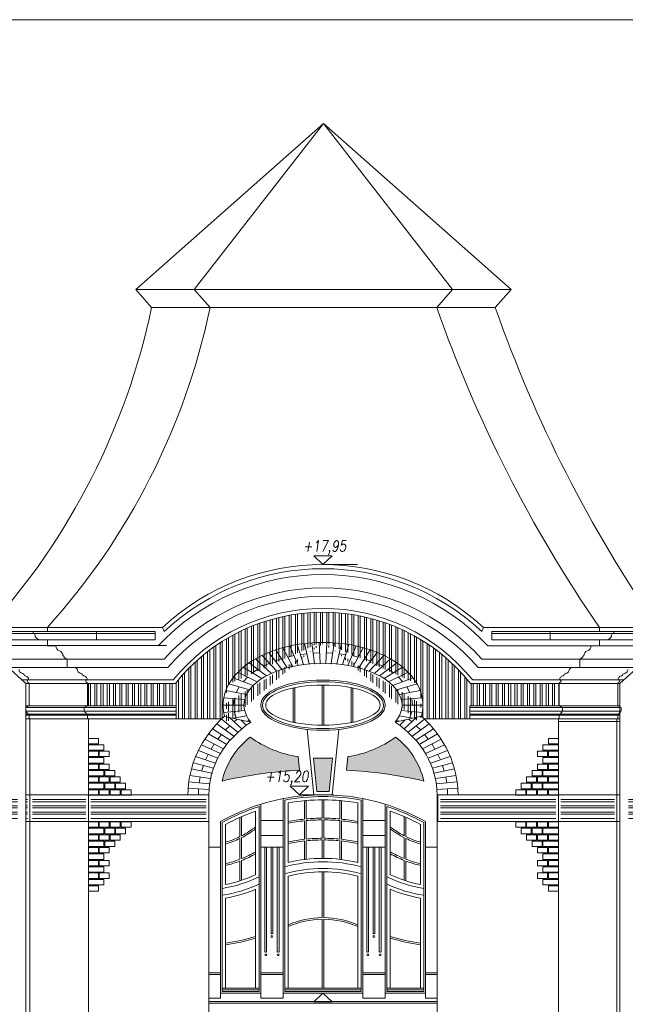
# Model space of a CAD drawing. Header units: millimetres. Extents: x 402 to 79005, y -7782 to 89952.
# Tile 352 of 423: x 42126 to 42850, y 30895 to 32072. Entities that reach past the tile are written whole.
import ezdxf

# ---------------------------------------------------------------- set-up
doc = ezdxf.new("R2010")
doc.units = ezdxf.units.MM
doc.header["$LTSCALE"] = 10
doc.linetypes.add('ACAD_ISO10W100', pattern=[18.5, 12, -3, 0.5, -3])
doc.layers.get('0').update_dxf_attribs({"lineweight": 0})
doc.layers.add('kreski', color=8, linetype='Continuous', lineweight=5)
doc.layers.add('wzmiary', color=1, linetype='ACAD_ISO10W100', lineweight=50)
doc.styles.add('ROMANS1', font='simplex.shx', dxfattribs={"width": 0.8, "oblique": 10})
pattern_1 = [(0, (40617.8744, 31769.518), (2e-15, 7.5), []), (0, (40620.3744, 31767.018), (2e-15, 7.5), [])]

msp = doc.modelspace()

# ---------------------------------------------------------------- hatches: boundary and pattern name
h = msp.add_hatch()
h.set_pattern_fill('AR-SAND,_O', color=8, scale=0.1)
h.set_pattern_definition([(37.5, (65308.028, 23188.2296), (-0.1600031, 4.8941324), [0, -3.8608, 0, -4.318, 0, -4.1275]), (7.5, (65308.028, 23188.2296), (4.4952328, 7.168251), [0, -2.0828, 0, -3.4798, 0, -1.3335]), (327.5, (65304.9037, 23188.2296), (7.9099237, 0.01437185), [0, -1.27, 0, -4.572, 0, -5.969]), (317.5, (65304.904, 23188.2296), (7.6355645, 2.2292932), [0, -0.635, 0, -2.9972, 0, -3.429])])
h.paths.add_polyline_path([(42608.98, 31161.7, 0.1735429), (42575.34, 31214.31, -0.1224126), (42518.1, 31191.01), (42516.45, 31174.82, -0.0440515)])
h.paths.add_polyline_path([(42460.26, 31174.82), (42458.6, 31191.01, -0.1224126), (42401.36, 31214.31, 0.1735429), (42367.72, 31161.7, -0.0440515)])
h.paths.add_polyline_path([(42480.96, 31149.21), (42495.74, 31149.21), (42499.79, 31188.92), (42476.91, 31188.92)])
h = msp.add_hatch()
h.set_pattern_fill('ANSI32,_O', color=8, scale=20, angle=315)
h.set_pattern_definition(pattern_1)
h.paths.add_polyline_path([(42204.85, 31142.21), (42140.85, 31142.21), (42140.85, 31116.31), (42204.85, 31116.31)])
h.paths.add_polyline_path([(42348.85, 31142.21), (42210.85, 31142.21), (42210.85, 31116.31), (42348.85, 31116.31)])
h.paths.add_polyline_path([(42133.16, 31142.21), (42133.16, 31116.31), (42134.85, 31116.31), (42134.85, 31142.21)])
h.paths.add_polyline_path([(42123.16, 31116.31), (42123.16, 31142.21), (42030.85, 31142.21), (42030.85, 31116.31)])
h = msp.add_hatch()
h.set_pattern_fill('ANSI32,_O', color=8, scale=20, angle=315)
h.set_pattern_definition(pattern_1)
h.paths.add_polyline_path([(42766.85, 31142.21), (42628.85, 31142.21), (42628.85, 31116.31), (42766.85, 31116.31)])
h.paths.add_polyline_path([(42836.85, 31142.21), (42772.85, 31142.21), (42772.85, 31116.31), (42836.85, 31116.31)])
h.paths.add_polyline_path([(42853.54, 31142.21), (42853.54, 31116.31), (42950.85, 31116.31), (42950.85, 31142.21)])
h.paths.add_polyline_path([(42843.54, 31116.31), (42843.54, 31142.21), (42842.85, 31142.21), (42842.85, 31116.31)])
at = {"layer": 'kreski'}
h = msp.add_hatch(dxfattribs=at)
h.set_pattern_fill('ANSI32', color=8, scale=20, angle=45, style=0)
h.set_pattern_definition([(90, (40617.8744, 31769.518), (-7.5, 1e-15), []), (90, (40620.3744, 31772.018), (-7.5, 1e-15), [])])
edge = h.paths.add_edge_path()
edge.add_line((42311.85, 31278.47), (42206.85, 31278.47))
edge.add_line((42206.85, 31278.47), (42206.85, 31251.69))
edge.add_line((42206.85, 31251.69), (42312.85, 31251.69))
edge.add_line((42312.85, 31251.69), (42312.85, 31236.19))
edge.add_line((42312.85, 31236.19), (42367.37, 31236.19))
edge.add_ellipse((42488.35, 31145.21), major_axis=(-161.5, 0), ratio=0.8504474, start_angle=316.88461, end_angle=318.51604, ccw=False)
edge.add_ellipse((42488.35, 31252.56), major_axis=(-119.5, 0), ratio=0.6276157, start_angle=360, end_angle=370.16246, ccw=False)
edge.add_ellipse((42488.35, 31252.56), major_axis=(-119.5, 0), ratio=0.6276157, start_angle=272.12042, end_angle=360, ccw=False)
edge.add_line((42375.82, 31277.85), (42375.87, 31277.83))
edge.add_ellipse((42488.35, 31252.56), major_axis=(-119.5, 0), ratio=0.6276157, start_angle=272.12042, end_angle=360, ccw=False)
edge.add_ellipse((42488.35, 31252.56), major_axis=(-119.5, 0), ratio=0.6276157, start_angle=267.87958, end_angle=272.12042, ccw=False)
edge.add_ellipse((42488.35, 31252.56), major_axis=(-119.5, 0), ratio=0.6276157, start_angle=180, end_angle=267.87958, ccw=False)
edge.add_line((42600.83, 31277.83), (42600.89, 31277.85))
edge.add_ellipse((42488.35, 31252.56), major_axis=(-119.5, 0), ratio=0.6276157, start_angle=180, end_angle=267.87958, ccw=False)
edge.add_ellipse((42488.35, 31252.56), major_axis=(-119.5, 0), ratio=0.6276157, start_angle=169.8373, end_angle=180, ccw=False)
edge.add_ellipse((42488.35, 31145.21), major_axis=(-161.5, 0), ratio=0.8504474, start_angle=581.48479, end_angle=583.25381, ccw=False)
edge.add_line((42609.34, 31236.19), (42663.85, 31236.19))
edge.add_line((42663.85, 31236.19), (42663.85, 31251.69))
edge.add_line((42663.85, 31251.69), (42770.85, 31251.69))
edge.add_line((42770.85, 31251.69), (42770.85, 31278.39))
edge.add_line((42770.85, 31278.39), (42664.91, 31278.39))
edge.add_arc((42488.35, 31138.16), 225.48, 38.45772, 141.51631)

# ---------------------------------------------------------------- linework, layer by layer
at = {"color": 7}
for p, q in [((42264.36, 31749.44), (42713.34, 31749.44)), ((42283.33, 31728.01), (42694.36, 31728.01)), ((42488.35, 31420.67), (42529.75, 31420.67)), ((40679.43, 31345.43), (42158.77, 31345.43)), ((42158.77, 31345.43), (42296.38, 31345.43)), ((44325.25, 31345.43), (42680.32, 31345.43)), ((42460.1, 31145.21), (42501.5, 31145.21))]:
    msp.add_line(p, q, dxfattribs=at)
for p, q in [((42158.77, 31340.51), (42158.77, 31345.43)), ((42296.38, 31345.43), (42298.51, 31340.58)), ((42680.32, 31345.43), (42678.19, 31340.58)), ((42818.93, 31345.43), (42818.93, 31340.51)), ((42085.6, 31323.65), (42301.32, 31323.67)), ((42891.1, 31323.51), (42685.39, 31323.51)), ((42100.92, 31307.47), (42298.37, 31307.47)), ((42875.78, 31307.47), (42678.33, 31307.47)), ((42112.04, 31297.47), (42302.91, 31297.47)), ((42864.66, 31297.47), (42673.79, 31297.47)), ((42128.16, 31282.97), (42309.69, 31282.97)), ((42311.85, 31278.47), (42133.16, 31278.47)), ((42664.85, 31278.39), (42843.54, 31278.39)), ((42848.54, 31282.97), (42667.01, 31282.97)), ((42133.16, 31251.69), (42312.85, 31251.69)), ((42312.85, 31251.69), (42312.85, 31236.19)), ((42843.54, 31251.69), (42663.85, 31251.69)), ((42663.85, 31251.69), (42663.85, 31236.19)), ((42312.85, 31249.69), (42133.16, 31249.69)), ((42133.16, 31245.19), (42312.85, 31245.19)), ((42133.16, 31241.69), (42312.85, 31241.69)), ((42133.16, 31240.69), (42312.85, 31240.69)), ((42663.85, 31249.69), (42843.54, 31249.69)), ((42843.54, 31245.19), (42663.85, 31245.19)), ((42843.54, 31241.69), (42663.85, 31241.69)), ((42843.54, 31240.69), (42663.85, 31240.69)), ((42133.16, 31236.19), (42367.37, 31236.19)), ((42843.54, 31236.19), (42609.03, 31236.19)), ((42769.85, 31232.94), (42843.54, 31232.94)), ((42477.35, 31145.21), (42469.35, 31223.55)), ((42499.35, 31145.24), (42507.35, 31223.55)), ((42351.85, 30022.71), (42351.85, 31145.21)), ((42624.85, 30022.71), (42624.85, 31145.21)), ((42413.85, 30902.21), (42413.85, 31133.92)), ((42440.85, 30902.21), (42440.85, 31140.7)), ((42535.85, 30902.21), (42535.85, 31140.7)), ((42562.85, 30902.21), (42562.85, 31133.92)), ((42365.85, 30902.21), (42365.85, 31113.31)), ((42610.85, 30902.21), (42610.85, 31113.31)), ((42365.85, 30908.21), (42413.85, 30908.21)), ((42440.85, 30902.21), (42413.85, 30902.21)), ((42535.85, 30908.21), (42440.85, 30908.21)), ((42562.85, 30902.21), (42535.85, 30902.21)), ((42610.85, 30908.21), (42562.85, 30908.21))]:
    msp.add_line(p, q)
at = {"color": 8}
for p, q in [((42487.35, 31228.56), (42487.35, 31276.56)), ((42489.35, 31228.56), (42489.35, 31276.56)), ((42452.6, 31232.09), (42452.6, 31273.03)), ((42454.6, 31231.67), (42454.6, 31273.44)), ((42522.1, 31231.67), (42522.1, 31273.44)), ((42524.1, 31232.09), (42524.1, 31273.03)), ((42466.1, 31138.22), (42466.1, 31116.19)), ((42468.1, 31138.4), (42468.1, 31116.38)), ((42487.35, 31139.23), (42487.35, 31117.3)), ((42489.35, 31139.23), (42489.35, 31117.3)), ((42508.6, 31138.4), (42508.6, 31116.38)), ((42510.6, 31138.22), (42510.6, 31116.19)), ((42389.1, 31095.3), (42389.1, 31118.23)), ((42391.1, 31096.3), (42391.1, 31119.11)), ((42440.85, 31114.59), (42413.85, 31114.59)), ((42466.1, 31114.18), (42466.1, 31092.06)), ((42468.1, 31114.38), (42468.1, 31092.27)), ((42487.35, 31115.3), (42487.35, 31093.3)), ((42489.35, 31115.3), (42489.35, 31093.3)), ((42508.6, 31114.38), (42508.6, 31092.27)), ((42510.6, 31114.18), (42510.6, 31092.06)), ((42535.85, 31114.59), (42562.85, 31114.59)), ((42585.6, 31096.3), (42585.6, 31119.11)), ((42587.6, 31095.3), (42587.6, 31118.23)), ((42389.1, 31068.16), (42389.1, 31093.07)), ((42391.1, 31068.94), (42391.1, 31094.06)), ((42440.85, 31096.59), (42413.85, 31096.59)), ((42466.1, 31090.05), (42466.1, 31067.91)), ((42468.1, 31090.26), (42468.1, 31068.15)), ((42487.35, 31091.3), (42487.35, 31069.3)), ((42489.35, 31091.3), (42489.35, 31069.3)), ((42508.6, 31090.26), (42508.6, 31068.06)), ((42510.6, 31090.05), (42510.6, 31067.81)), ((42535.85, 31096.59), (42562.85, 31096.59)), ((42585.6, 31068.94), (42585.6, 31094.06)), ((42587.6, 31068.16), (42587.6, 31093.07)), ((42365.85, 31082.59), (42351.85, 31082.59)), ((42440.85, 31082.59), (42413.85, 31082.59)), ((42487.35, 31078.09), (42487.35, 31069.3)), ((42489.35, 31078.09), (42489.35, 31069.3)), ((42562.85, 31082.59), (42535.85, 31082.59)), ((42624.85, 31082.59), (42610.85, 31082.59)), ((42389.1, 31042.43), (42389.1, 31066.02)), ((42391.1, 31043.07), (42391.1, 31066.79)), ((42585.6, 31043.07), (42585.6, 31066.79)), ((42587.6, 31042.43), (42587.6, 31066.02)), ((42487.35, 31053.3), (42487.35, 30998.42)), ((42489.35, 31053.3), (42489.35, 30998.42)), ((42487.35, 30996.42), (42487.35, 30914.21)), ((42489.35, 30996.42), (42489.35, 30914.21)), ((42365.85, 30932.21), (42351.85, 30932.21)), ((42365.85, 30930.21), (42351.85, 30930.21)), ((42440.85, 30932.21), (42413.85, 30932.21)), ((42440.85, 30930.21), (42413.85, 30930.21)), ((42562.85, 30932.21), (42535.85, 30932.21)), ((42562.85, 30930.21), (42535.85, 30930.21)), ((42624.85, 30932.21), (42610.85, 30932.21)), ((42624.85, 30930.21), (42610.85, 30930.21)), ((42624.85, 30896.21), (42351.85, 30896.21))]:
    msp.add_line(p, q, dxfattribs=at)
for points in [[(44866.36, 32072.23), (40138.31, 32072.23)], [(42133.16, 30021.56), (42133.16, 31278.47), (42085.6, 31321.26), (42085.6, 31330.51)], [(42843.54, 30021.56), (42843.54, 31278.47), (42891.1, 31321.26), (42891.1, 31330.51)], [(42365.85, 30902.21), (42351.85, 30902.21)], [(42351.85, 30898.21), (42624.85, 30898.21)], [(42610.85, 30902.21), (42624.85, 30902.21)]]:
    msp.add_lwpolyline(points)
at = {"color": 7}
for points in [[(42283.33, 31728.01), (42264.36, 31749.44), (42488.85, 31948.23), (42334.37, 31749.44), (42353.34, 31728.01)], [(42694.36, 31728.01), (42713.34, 31749.44), (42488.85, 31948.23), (42643.33, 31749.44), (42624.36, 31728.01)]]:
    msp.add_lwpolyline(points, dxfattribs=at)
for points in [[(42217.6, 31340.51), (42071.72, 31340.51), (42071.72, 31338.03), (42217.6, 31338.03)], [(42287.6, 31340.51), (42141.72, 31340.51), (42141.72, 31338.03), (42287.6, 31338.03)], [(42690.09, 31340.51), (42835.98, 31340.51), (42835.98, 31338.03), (42690.09, 31338.03)], [(42760.09, 31340.51), (42905.98, 31340.51), (42905.98, 31338.03), (42760.09, 31338.03)]]:
    msp.add_lwpolyline(points, close=True)
for points in [[(42217.6, 31330.51), (42081.23, 31330.51, -0.4142136), (42073.72, 31338.03), (42217.6, 31338.03)], [(42287.6, 31330.51), (42151.23, 31330.51, -0.4142136), (42143.72, 31338.03), (42287.6, 31338.03)], [(42690.09, 31330.51), (42826.47, 31330.51, 0.4142136), (42833.98, 31338.03), (42690.09, 31338.03)], [(42760.09, 31330.51), (42896.47, 31330.51, 0.4142136), (42903.98, 31338.03), (42760.09, 31338.03)]]:
    msp.add_lwpolyline(points, format="xyb", close=True)
for points in [[(42207.85, 30022.71), (42207.85, 31236.19), (42206.85, 31236.19), (42206.85, 31240.69), (42206.35, 31240.69), (42206.35, 31241.69), (42205.85, 31241.69, 0.2744373), (42204.61, 31243.43, -0.3198306), (42203.35, 31245.19), (42202.85, 31245.19), (42202.85, 31249.69), (42206.85, 31251.69), (42206.85, 31278.47), (42206.35, 31278.47), (42206.35, 31279.47, -1), (42206.35, 31282.97, 0.4142136), (42201.85, 31287.47), (42201.85, 31287.97), (42201.35, 31287.97, 0.4142136), (42199.35, 31289.97), (42199.35, 31290.47, -0.4142136), (42194.85, 31294.97), (42194.35, 31294.97, 0.4142136), (42192.35, 31296.97), (42192.35, 31297.47), (42182.35, 31297.47), (42182.35, 31307.47), (42181.35, 31307.47), (42181.35, 31308.43, -0.4142136), (42178.38, 31311.46), (42177.38, 31311.46, 0.3198076), (42173.09, 31317.46, -0.3198306), (42168.77, 31323.51), (42158.77, 31323.51), (42158.77, 31330.51)], [(42769.85, 30022.71), (42769.85, 31236.19), (42770.85, 31236.19), (42770.85, 31240.69), (42771.35, 31240.69), (42771.35, 31241.69), (42771.85, 31241.69, -0.2744373), (42773.1, 31243.43, 0.3198306), (42774.35, 31245.19), (42774.85, 31245.19), (42774.85, 31249.69), (42770.85, 31251.69), (42770.85, 31278.47), (42771.35, 31278.47), (42771.35, 31279.47, 1), (42771.35, 31282.97, -0.4142136), (42775.85, 31287.47), (42775.85, 31287.97), (42776.35, 31287.97, -0.4142136), (42778.35, 31289.97), (42778.35, 31290.47, 0.4142136), (42782.85, 31294.97), (42783.35, 31294.97, -0.4142136), (42785.35, 31296.97), (42785.35, 31297.47), (42795.35, 31297.47), (42795.35, 31307.47), (42796.35, 31307.47), (42796.35, 31308.43, 0.4142136), (42799.32, 31311.46), (42800.32, 31311.46, -0.3198076), (42804.61, 31317.46, 0.3198306), (42808.93, 31323.51), (42818.93, 31323.51), (42818.93, 31330.51)]]:
    msp.add_lwpolyline(points, format="xyb")
for points in [[(42137.85, 30022.71), (42137.85, 31236.19), (42136.85, 31236.19), (42136.85, 31240.69), (42136.35, 31240.69), (42136.35, 31241.69), (42135.85, 31241.69, 0.2744373), (42134.61, 31243.43, -0.3198306), (42133.35, 31245.19), (42132.85, 31245.19), (42132.85, 31249.69), (42136.85, 31251.69), (42136.85, 31278.47), (42136.35, 31278.47), (42136.35, 31279.47, -1), (42136.35, 31282.97, 0.4142136), (42131.85, 31287.47), (42131.85, 31287.97), (42131.35, 31287.97, 0.4142136), (42129.35, 31289.97), (42129.35, 31290.47, -0.4142136), (42124.85, 31294.97)], [(42839.85, 30022.71), (42839.85, 31236.19), (42840.85, 31236.19), (42840.85, 31240.69), (42841.35, 31240.69), (42841.35, 31241.69), (42841.85, 31241.69, -0.2744373), (42843.1, 31243.43, 0.3198306), (42844.35, 31245.19), (42844.85, 31245.19), (42844.85, 31249.69), (42840.85, 31251.69), (42840.85, 31278.47), (42841.35, 31278.47), (42841.35, 31279.47, 1), (42841.35, 31282.97, -0.4142136), (42845.85, 31287.47), (42845.85, 31287.97), (42846.35, 31287.97, -0.4142136), (42848.35, 31289.97), (42848.35, 31290.47, 0.4142136), (42852.85, 31294.97)]]:
    msp.add_lwpolyline(points, format="xyb", dxfattribs=at)
at = {"color": 8}
for points in [[(42458.6, 31191.01), (42460.26, 31174.82, 0.0440515), (42367.72, 31161.7, -0.1735429), (42401.36, 31214.31, 0.1224126)], [(42518.1, 31191.01), (42516.45, 31174.82, -0.0440515), (42608.98, 31161.7, 0.1735429), (42575.34, 31214.31, -0.1224126)], [(42533.85, 31139.04), (42533.85, 30910.21), (42442.85, 30910.21), (42442.85, 31139.04, -0.0921618)], [(42446.85, 31064.32), (42446.85, 31135.7, -0.0853017), (42529.85, 31135.7), (42529.85, 31064.13, 0.1224732)], [(42411.85, 31131.19), (42411.85, 30910.21), (42367.85, 30910.21), (42367.85, 31112.14, -0.0482539)], [(42407.85, 31049.72), (42407.85, 31125.63, 0.0402098), (42371.85, 31109.76), (42371.85, 31038.03, 0.0606646)], [(42564.85, 31131.19), (42564.85, 30910.21), (42608.85, 30910.21), (42608.85, 31112.14, 0.0482539)], [(42568.85, 31049.72), (42568.85, 31125.63, -0.0402098), (42604.85, 31109.76), (42604.85, 31038.03, -0.0606646)], [(42529.85, 31047.8), (42529.85, 30914.21), (42446.85, 30914.21), (42446.85, 31047.8, -0.1327433)], [(42407.85, 31032.25, -0.0544884), (42371.85, 31021.76), (42371.85, 30914.21), (42407.85, 30914.21)], [(42568.85, 31032.25, 0.0544884), (42604.85, 31021.76), (42604.85, 30914.21), (42568.85, 30914.21)]]:
    msp.add_lwpolyline(points, format="xyb", close=True, dxfattribs=at)
for points in [[(42480.96, 31149.21), (42495.74, 31149.21), (42499.79, 31188.92), (42476.91, 31188.92)], [(42411.85, 30912.21), (42411.85, 30914.21), (42367.85, 30914.21), (42367.85, 30912.21)], [(42442.85, 30912.21), (42442.85, 30914.21), (42533.85, 30914.21), (42533.85, 30912.21)], [(42564.85, 30912.21), (42564.85, 30914.21), (42608.85, 30914.21), (42608.85, 30912.21)]]:
    msp.add_lwpolyline(points, close=True, dxfattribs=at)
for points in [[(42418.73, 30957.24), (42418.73, 31082.59), (42420.98, 31082.59), (42420.98, 30957.24, 0.1715729), (42418.73, 30957.24, 0)], [(42426.23, 30979.09), (42426.23, 31082.59), (42428.48, 31082.59), (42428.48, 30979.09, 0.1715729), (42426.23, 30979.09, 0)], [(42433.73, 30957.24), (42433.73, 31082.59), (42435.98, 31082.59), (42435.98, 30957.24, 0.1715729), (42433.73, 30957.24, 0)], [(42540.73, 30957.24), (42540.73, 31082.59), (42542.98, 31082.59), (42542.98, 30957.24, 0.1715729), (42540.73, 30957.24, 0)], [(42548.23, 30979.09), (42548.23, 31082.59), (42550.48, 31082.59), (42550.48, 30979.09, 0.1715729), (42548.23, 30979.09, 0)], [(42555.73, 30957.24), (42555.73, 31082.59), (42557.98, 31082.59), (42557.98, 30957.24, 0.1715729), (42555.73, 30957.24, 0)]]:
    msp.add_lwpolyline(points, format="xyb", dxfattribs=at)
for centre in [(42427.35, 30975.91), (42549.35, 30975.91), (42419.85, 30954.06), (42419.85, 30954.06), (42434.85, 30954.06), (42434.85, 30954.06), (42541.85, 30954.06), (42541.85, 30954.06), (42556.85, 30954.06), (42556.85, 30954.06)]:
    msp.add_circle(centre, 1.12, dxfattribs=at)
at = {"color": 7}
for centre, radius, start, end in [((41478.7, 31896.46), 822.08, 317.91061, 348.17611), ((41548.7, 31896.46), 822.08, 317.91061, 348.17611), ((44160.72, 32268.6), 1628.69, 199.38504, 214.52852), ((44230.73, 32268.6), 1628.69, 199.38491, 214.52837), ((42488.35, 31138.16), 282.51, 47.19412, 132.80588)]:
    msp.add_arc(centre, radius, start, end, dxfattribs=at)
for centre, radius, start, end in [((42488.35, 31138.16), 277.51, 46.83575, 133.16425), ((42488.35, 31138.16), 270.51, 43.24925, 136.75075), ((42488.35, 31138.16), 254.48, 41.70805, 138.29195), ((42488.35, 31138.16), 244.48, 40.66584, 139.33416), ((42488.35, 31138.16), 229.98, 39.0267, 140.9733), ((42488.35, 31138.16), 225.48, 38.48369, 141.51631), ((42488.35, 30894.23), 251, 79.09144, 100.90856), ((42488.35, 30894.23), 251, 107.26619, 119.21221), ((42488.35, 30894.23), 251, 60.78779, 72.73381)]:
    msp.add_arc(centre, radius, start, end)
at = {"color": 8}
for centre, radius, start, end in [((42488.35, 30894.23), 251, 100.90856, 107.26619), ((42488.35, 30894.23), 251, 72.73381, 79.09144), ((42488.35, 30894.23), 223.07, 95.72443, 100.72173), ((42488.35, 30894.23), 221.07, 95.77639, 100.8199), ((42488.35, 30894.23), 223.07, 90.25685, 95.20838), ((42488.35, 30894.23), 221.07, 90.25917, 95.25563), ((42488.35, 30894.23), 223.07, 84.79162, 89.74315), ((42488.35, 30894.23), 221.07, 84.74437, 89.74083), ((42488.35, 30894.23), 223.07, 79.27827, 84.27557), ((42488.35, 30894.23), 221.07, 79.1801, 84.22361), ((42341.8, 31191.89), 107.55, 297.28397, 307.88947), ((42341.8, 31191.89), 109.55, 296.74575, 307.07991), ((42634.9, 31191.89), 107.55, 232.11053, 242.71603), ((42634.9, 31191.89), 109.55, 232.92009, 243.25425), ((42341.8, 31191.89), 107.55, 286.22541, 296.09145), ((42341.8, 31191.89), 109.55, 285.92124, 295.58032), ((42488.35, 30894.23), 199.07, 96.41731, 102.0326), ((42488.35, 30894.23), 197.07, 96.48271, 102.15657), ((42488.35, 30894.23), 199.07, 90.28782, 95.83836), ((42488.35, 30894.23), 197.07, 90.29074, 95.89783), ((42488.35, 30894.23), 199.07, 84.16164, 89.71218), ((42488.35, 30894.23), 197.07, 84.10218, 89.70926), ((42488.35, 30894.23), 199.07, 77.9674, 83.5827), ((42488.35, 30894.23), 197.07, 77.84343, 83.51729), ((42634.9, 31191.89), 107.55, 243.90855, 253.77459), ((42634.9, 31191.89), 109.55, 244.41968, 254.07876), ((42341.8, 31191.89), 132.46, 291.85151, 299.91114), ((42341.8, 31191.89), 134.46, 291.51016, 299.42206), ((42634.9, 31191.89), 132.46, 240.08886, 248.14849), ((42634.9, 31191.89), 134.46, 240.57794, 248.48984), ((42341.8, 31191.89), 132.46, 283.11315, 290.92242), ((42341.8, 31191.89), 134.46, 282.9147, 290.59695), ((42488.35, 30894.23), 171.07, 74.57533, 105.42467), ((42634.9, 31191.89), 132.46, 249.07758, 256.88685), ((42634.9, 31191.89), 134.46, 249.40305, 257.0853), ((42488.35, 30894.23), 163.07, 73.79831, 106.20169), ((42341.8, 31191.89), 160.76, 279.3259, 295.83264), ((42634.9, 31191.89), 160.76, 244.16736, 260.6741), ((42341.86, 31191.68), 168.55, 278.86925, 294.53349), ((42634.84, 31191.68), 168.55, 245.46651, 261.13075), ((42488.35, 30894.23), 104.19, 90.54992, 113.47239), ((42488.35, 30894.23), 102.19, 90.56068, 113.96023), ((42488.35, 30894.23), 104.19, 66.52761, 89.45008), ((42488.35, 30894.23), 102.19, 66.03977, 89.43932), ((42341.8, 31191.89), 225.85, 277.64634, 287.00486), ((42341.8, 31191.89), 227.85, 277.57883, 286.85112), ((42634.9, 31191.89), 225.85, 252.99514, 262.35366), ((42634.9, 31191.89), 227.85, 253.14888, 262.42117)]:
    msp.add_arc(centre, radius, start, end, dxfattribs=at)
for centre, major_axis, ratio, start_param, end_param in [((42488.35, 31252.56), (-94.5, 0), 0.5291005, 2.7229045, 6.7018735), ((42488.35, 31145.21), (136.5, 0), 0.8230568, 2.2555887, 3.1415913), ((42488.35, 31145.21), (136.5, 0), 0.8230568, 6.2832016, 7.1692011)]:
    msp.add_ellipse(centre, major_axis=major_axis, ratio=ratio, start_param=start_param, end_param=end_param)
msp.add_ellipse((42488.35, 31252.56), major_axis=(-74.5, 0), ratio=0.4026846)
for major_axis, ratio in [((-72.5, 0), 0.3862033), ((-68.5, 0), 0.3503597)]:
    msp.add_ellipse((42488.35, 31252.56), major_axis=major_axis, ratio=ratio, dxfattribs=at)
for p in [(42471.78, 31301.78), (42478.4, 31302.28), (42485.03, 31302.53), (42491.67, 31302.53), (42498.31, 31302.28), (42504.93, 31301.78)]:
    msp.add_point(p, dxfattribs=at)
for p in [(42355.49, 31170.99), (42352.77, 31158.23), (42353.91, 31164.66), (42352.08, 31151.74)]:
    msp.add_point(p)
at = {"layer": 'kreski'}
for p, q in [((42440.27, 31321.22), (42452.1, 31298.73)), ((42448.86, 31323.34), (42458.62, 31300.02)), ((42457.54, 31325.02), (42465.18, 31301.03)), ((42466.29, 31326.27), (42471.78, 31301.78)), ((42475.1, 31327.1), (42478.4, 31302.28)), ((42483.93, 31327.51), (42485.03, 31302.53)), ((42492.77, 31327.51), (42491.67, 31302.53)), ((42501.61, 31327.1), (42498.31, 31302.28)), ((42510.41, 31326.27), (42504.93, 31301.78)), ((42519.16, 31325.02), (42511.52, 31301.03)), ((42527.85, 31323.34), (42518.09, 31300.02)), ((42536.43, 31321.22), (42524.6, 31298.73)), ((42415.44, 31311.98), (42433.02, 31293.09)), ((42423.52, 31315.56), (42439.28, 31295.29)), ((42445.65, 31297.16), (42431.82, 31318.63)), ((42446.19, 31309.98), (42453.74, 31311.68)), ((42461.36, 31313.03), (42469.03, 31314.03)), ((42476.75, 31314.69), (42484.48, 31315.02)), ((42499.96, 31314.69), (42492.22, 31315.02)), ((42515.34, 31313.03), (42507.67, 31314.03)), ((42530.51, 31309.98), (42522.97, 31311.68)), ((42531.05, 31297.16), (42544.89, 31318.63)), ((42553.18, 31315.56), (42537.42, 31295.29)), ((42561.26, 31311.98), (42543.68, 31293.09)), ((42415.22, 31284.23), (42393.07, 31297.83)), ((42400.13, 31303.15), (42420.94, 31287.6)), ((42407.62, 31307.86), (42426.89, 31290.54)), ((42417.25, 31299.2), (42424.23, 31302.54)), ((42431.4, 31305.43), (42438.73, 31307.9)), ((42545.3, 31305.43), (42537.97, 31307.9)), ((42569.08, 31307.86), (42549.81, 31290.54)), ((42559.45, 31299.2), (42552.47, 31302.54)), ((42576.57, 31303.15), (42555.76, 31287.6)), ((42561.48, 31284.23), (42583.63, 31297.83)), ((42386.56, 31291.85), (42409.82, 31280.37)), ((42392.8, 31280.58), (42398.19, 31286.11)), ((42404.15, 31291.03), (42410.54, 31295.37)), ((42572.55, 31291.03), (42566.17, 31295.37)), ((42590.14, 31291.85), (42566.88, 31280.37)), ((42583.9, 31280.58), (42578.51, 31286.11)), ((42375.85, 31277.84), (42400.49, 31270.97)), ((42404.85, 31275.97), (42380.75, 31285.19)), ((42384.53, 31267.6), (42388.17, 31274.41)), ((42571.85, 31275.97), (42595.95, 31285.19)), ((42600.86, 31277.84), (42576.21, 31270.97)), ((42592.17, 31267.6), (42588.53, 31274.41)), ((42396.99, 31265.34), (42372.07, 31269.85)), ((42579.71, 31265.34), (42604.63, 31269.85)), ((42368.85, 31252.56), (42393.85, 31252.56)), ((42369.68, 31261.35), (42394.67, 31259.13)), ((42381.35, 31252.56), (42382.17, 31260.24)), ((42607.03, 31261.35), (42582.03, 31259.13)), ((42582.85, 31252.56), (42607.85, 31252.56)), ((42595.35, 31252.56), (42594.53, 31260.24)), ((42369.68, 31243.77), (42394.67, 31245.99)), ((42370.46, 31239.09), (42402.01, 31232.23)), ((42396.99, 31239.78), (42380.78, 31236.84)), ((42384.53, 31237.52), (42382.17, 31244.88)), ((42605.98, 31239.33), (42574.69, 31232.23)), ((42579.71, 31239.78), (42595.42, 31236.93)), ((42607.03, 31243.77), (42582.03, 31245.99)), ((42592.17, 31237.52), (42594.53, 31244.88)), ((42361.53, 31230.25), (42381.85, 31215.48)), ((42367.01, 31235.85), (42386.53, 31220.04)), ((42371.69, 31222.87), (42376.77, 31227.94)), ((42376.55, 31237.76), (42391.44, 31224.33)), ((42382.12, 31232.74), (42385.83, 31235.75)), ((42390.15, 31234.81), (42396.57, 31228.37)), ((42397.29, 31233.26), (42400.49, 31234.15)), ((42579.41, 31233.26), (42576.21, 31234.15)), ((42586.55, 31234.81), (42580.13, 31228.37)), ((42600.15, 31237.76), (42585.26, 31224.33)), ((42609.69, 31235.85), (42590.17, 31220.04)), ((42594.59, 31232.74), (42590.87, 31235.75)), ((42615.17, 31230.25), (42594.85, 31215.48)), ((42605.01, 31222.87), (42599.93, 31227.94)), ((42351.54, 31218.19), (42373.28, 31205.64)), ((42356.37, 31224.36), (42377.42, 31210.68)), ((42362.41, 31211.92), (42366.9, 31217.52)), ((42620.34, 31224.36), (42599.28, 31210.68)), ((42625.16, 31218.19), (42603.42, 31205.64)), ((42614.29, 31211.92), (42609.81, 31217.52)), ((42342.99, 31205.06), (42365.91, 31194.87)), ((42347.07, 31211.75), (42369.43, 31200.36)), ((42354.45, 31199.97), (42358.25, 31206.06)), ((42629.63, 31211.75), (42607.27, 31200.36)), ((42633.71, 31205.06), (42610.79, 31194.87)), ((42622.25, 31199.97), (42618.45, 31206.06)), ((42339.32, 31198.14), (42362.73, 31189.16)), ((42348.01, 31187.14), (42351.03, 31193.65)), ((42637.38, 31198.14), (42613.97, 31189.16)), ((42628.69, 31187.14), (42625.67, 31193.65)), ((42333.31, 31183.68), (42357.5, 31177.2)), ((42336.09, 31191), (42359.92, 31183.27)), ((42343.25, 31173.59), (42345.41, 31180.44)), ((42640.61, 31191), (42616.78, 31183.27)), ((42643.39, 31183.68), (42619.2, 31177.2)), ((42633.45, 31173.59), (42631.29, 31180.44)), ((42329.2, 31168.56), (42353.91, 31164.66)), ((42331.01, 31176.19), (42355.49, 31170.99)), ((42645.69, 31176.19), (42621.21, 31170.99)), ((42647.5, 31168.56), (42622.79, 31164.66)), ((42327.9, 31160.84), (42352.77, 31158.23)), ((42340.34, 31159.53), (42341.56, 31166.61)), ((42648.8, 31160.84), (42623.93, 31158.23)), ((42636.37, 31159.53), (42635.14, 31166.61)), ((42326.85, 31145.21), (42351.85, 31145.21)), ((42327.11, 31153.04), (42352.08, 31151.74)), ((42339.35, 31145.21), (42339.6, 31152.39)), ((42649.59, 31153.04), (42624.62, 31151.74)), ((42624.85, 31145.21), (42649.85, 31145.21)), ((42637.35, 31145.21), (42637.1, 31152.39))]:
    msp.add_line(p, q, dxfattribs=at)
for points in [[(42207.85, 31206.05), (42219.85, 31206.05), (42219.85, 31212.55), (42207.85, 31212.55)], [(42207.85, 31198.63), (42226.35, 31198.63), (42226.35, 31205.13), (42207.85, 31205.13)], [(42769.85, 31198.63), (42751.35, 31198.63), (42751.35, 31205.13), (42769.85, 31205.13)], [(42769.85, 31206.05), (42757.85, 31206.05), (42757.85, 31212.55), (42769.85, 31212.55)], [(42207.85, 31190.95), (42219.85, 31190.95), (42219.85, 31197.45), (42207.85, 31197.45)], [(42220.85, 31190.95), (42232.85, 31190.95), (42232.85, 31197.45), (42220.85, 31197.45)], [(42756.85, 31190.95), (42744.85, 31190.95), (42744.85, 31197.45), (42756.85, 31197.45)], [(42769.85, 31190.95), (42757.85, 31190.95), (42757.85, 31197.45), (42769.85, 31197.45)], [(42207.85, 31183.27), (42226.35, 31183.27), (42226.35, 31189.77), (42207.85, 31189.77)], [(42207.85, 31175.59), (42219.85, 31175.59), (42219.85, 31182.09), (42207.85, 31182.09)], [(42220.85, 31175.59), (42232.85, 31175.59), (42232.85, 31182.09), (42220.85, 31182.09)], [(42756.85, 31175.59), (42744.85, 31175.59), (42744.85, 31182.09), (42756.85, 31182.09)], [(42769.85, 31183.27), (42751.35, 31183.27), (42751.35, 31189.77), (42769.85, 31189.77)], [(42769.85, 31175.59), (42757.85, 31175.59), (42757.85, 31182.09), (42769.85, 31182.09)], [(42207.85, 31167.91), (42226.35, 31167.91), (42226.35, 31174.41), (42207.85, 31174.41)], [(42227.35, 31167.91), (42239.35, 31167.91), (42239.35, 31174.41), (42227.35, 31174.41)], [(42750.35, 31167.91), (42738.35, 31167.91), (42738.35, 31174.41), (42750.35, 31174.41)], [(42769.85, 31167.91), (42751.35, 31167.91), (42751.35, 31174.41), (42769.85, 31174.41)], [(42207.85, 31160.23), (42219.85, 31160.23), (42219.85, 31166.73), (42207.85, 31166.73)], [(42207.85, 31152.55), (42226.35, 31152.55), (42226.35, 31159.05), (42207.85, 31159.05)], [(42220.85, 31160.23), (42232.85, 31160.23), (42232.85, 31166.73), (42220.85, 31166.73)], [(42227.35, 31152.55), (42239.35, 31152.55), (42239.35, 31159.05), (42227.35, 31159.05)], [(42233.85, 31160.23), (42245.85, 31160.23), (42245.85, 31166.73), (42233.85, 31166.73)], [(42240.35, 31152.55), (42252.35, 31152.55), (42252.35, 31159.05), (42240.35, 31159.05)], [(42737.35, 31152.55), (42725.35, 31152.55), (42725.35, 31159.05), (42737.35, 31159.05)], [(42743.85, 31160.23), (42731.85, 31160.23), (42731.85, 31166.73), (42743.85, 31166.73)], [(42750.35, 31152.55), (42738.35, 31152.55), (42738.35, 31159.05), (42750.35, 31159.05)], [(42756.85, 31160.23), (42744.85, 31160.23), (42744.85, 31166.73), (42756.85, 31166.73)], [(42769.85, 31152.55), (42751.35, 31152.55), (42751.35, 31159.05), (42769.85, 31159.05)], [(42769.85, 31160.23), (42757.85, 31160.23), (42757.85, 31166.73), (42769.85, 31166.73)], [(42207.85, 31145.21), (42137.85, 31145.21), (42137.85, 31113.31), (42207.85, 31113.31)], [(42207.85, 31144.87), (42219.85, 31144.87), (42219.85, 31151.37), (42207.85, 31151.37)], [(42351.85, 31145.21), (42207.85, 31145.21), (42207.85, 31113.31), (42351.85, 31113.31)], [(42220.85, 31144.87), (42232.85, 31144.87), (42232.85, 31151.37), (42220.85, 31151.37)], [(42233.85, 31144.87), (42245.85, 31144.87), (42245.85, 31151.37), (42233.85, 31151.37)], [(42246.85, 31144.87), (42258.85, 31144.87), (42258.85, 31151.37), (42246.85, 31151.37)], [(42625.85, 31145.21), (42769.85, 31145.21), (42769.85, 31113.31), (42625.85, 31113.31)], [(42730.85, 31144.87), (42718.85, 31144.87), (42718.85, 31151.37), (42730.85, 31151.37)], [(42743.85, 31144.87), (42731.85, 31144.87), (42731.85, 31151.37), (42743.85, 31151.37)], [(42756.85, 31144.87), (42744.85, 31144.87), (42744.85, 31151.37), (42756.85, 31151.37)], [(42769.85, 31144.87), (42757.85, 31144.87), (42757.85, 31151.37), (42769.85, 31151.37)], [(42769.85, 31145.21), (42839.85, 31145.21), (42839.85, 31113.31), (42769.85, 31113.31)], [(42207.85, 31112.97), (42219.85, 31112.97), (42219.85, 31106.47), (42207.85, 31106.47)], [(42220.85, 31112.97), (42232.85, 31112.97), (42232.85, 31106.47), (42220.85, 31106.47)], [(42233.85, 31112.97), (42245.85, 31112.97), (42245.85, 31106.47), (42233.85, 31106.47)], [(42246.85, 31112.97), (42258.85, 31112.97), (42258.85, 31106.47), (42246.85, 31106.47)], [(42730.85, 31112.97), (42718.85, 31112.97), (42718.85, 31106.47), (42730.85, 31106.47)], [(42743.85, 31112.97), (42731.85, 31112.97), (42731.85, 31106.47), (42743.85, 31106.47)], [(42756.85, 31112.97), (42744.85, 31112.97), (42744.85, 31106.47), (42756.85, 31106.47)], [(42769.85, 31112.97), (42757.85, 31112.97), (42757.85, 31106.47), (42769.85, 31106.47)], [(42207.85, 31105.29), (42226.35, 31105.29), (42226.35, 31098.79), (42207.85, 31098.79)], [(42207.85, 31097.61), (42219.85, 31097.61), (42219.85, 31091.11), (42207.85, 31091.11)], [(42220.85, 31097.61), (42232.85, 31097.61), (42232.85, 31091.11), (42220.85, 31091.11)], [(42227.35, 31105.29), (42239.35, 31105.29), (42239.35, 31098.79), (42227.35, 31098.79)], [(42233.85, 31097.61), (42245.85, 31097.61), (42245.85, 31091.11), (42233.85, 31091.11)], [(42240.35, 31105.29), (42252.35, 31105.29), (42252.35, 31098.79), (42240.35, 31098.79)], [(42737.35, 31105.29), (42725.35, 31105.29), (42725.35, 31098.79), (42737.35, 31098.79)], [(42743.85, 31097.61), (42731.85, 31097.61), (42731.85, 31091.11), (42743.85, 31091.11)], [(42750.35, 31105.29), (42738.35, 31105.29), (42738.35, 31098.79), (42750.35, 31098.79)], [(42756.85, 31097.61), (42744.85, 31097.61), (42744.85, 31091.11), (42756.85, 31091.11)], [(42769.85, 31105.29), (42751.35, 31105.29), (42751.35, 31098.79), (42769.85, 31098.79)], [(42769.85, 31097.61), (42757.85, 31097.61), (42757.85, 31091.11), (42769.85, 31091.11)], [(42207.85, 31089.93), (42226.35, 31089.93), (42226.35, 31083.43), (42207.85, 31083.43)], [(42227.35, 31089.93), (42239.35, 31089.93), (42239.35, 31083.43), (42227.35, 31083.43)], [(42750.35, 31089.93), (42738.35, 31089.93), (42738.35, 31083.43), (42750.35, 31083.43)], [(42769.85, 31089.93), (42751.35, 31089.93), (42751.35, 31083.43), (42769.85, 31083.43)], [(42207.85, 31082.25), (42219.85, 31082.25), (42219.85, 31075.75), (42207.85, 31075.75)], [(42207.85, 31074.57), (42226.35, 31074.57), (42226.35, 31068.07), (42207.85, 31068.07)], [(42220.85, 31082.25), (42232.85, 31082.25), (42232.85, 31075.75), (42220.85, 31075.75)], [(42756.85, 31082.25), (42744.85, 31082.25), (42744.85, 31075.75), (42756.85, 31075.75)], [(42769.85, 31074.57), (42751.35, 31074.57), (42751.35, 31068.07), (42769.85, 31068.07)], [(42769.85, 31082.25), (42757.85, 31082.25), (42757.85, 31075.75), (42769.85, 31075.75)], [(42207.85, 31066.89), (42219.85, 31066.89), (42219.85, 31060.39), (42207.85, 31060.39)], [(42220.85, 31066.89), (42232.85, 31066.89), (42232.85, 31060.39), (42220.85, 31060.39)], [(42756.85, 31066.89), (42744.85, 31066.89), (42744.85, 31060.39), (42756.85, 31060.39)], [(42769.85, 31066.89), (42757.85, 31066.89), (42757.85, 31060.39), (42769.85, 31060.39)], [(42207.85, 31059.21), (42226.35, 31059.21), (42226.35, 31052.71), (42207.85, 31052.71)], [(42207.85, 31051.8), (42219.85, 31051.8), (42219.85, 31045.3), (42207.85, 31045.3)], [(42220.85, 31051.8), (42232.85, 31051.8), (42232.85, 31045.3), (42220.85, 31045.3)], [(42756.85, 31051.8), (42744.85, 31051.8), (42744.85, 31045.3), (42756.85, 31045.3)], [(42769.85, 31059.21), (42751.35, 31059.21), (42751.35, 31052.71), (42769.85, 31052.71)], [(42769.85, 31051.8), (42757.85, 31051.8), (42757.85, 31045.3), (42769.85, 31045.3)], [(42207.85, 31044.12), (42226.35, 31044.12), (42226.35, 31037.62), (42207.85, 31037.62)], [(42769.85, 31044.12), (42751.35, 31044.12), (42751.35, 31037.62), (42769.85, 31037.62)], [(42207.85, 31036.44), (42219.85, 31036.44), (42219.85, 31029.94), (42207.85, 31029.94)], [(42769.85, 31036.44), (42757.85, 31036.44), (42757.85, 31029.94), (42769.85, 31029.94)]]:
    msp.add_lwpolyline(points, close=True, dxfattribs=at)
for points in [[(42133.16, 31113.31), (42137.85, 31113.31), (42137.85, 31145.21), (42133.16, 31145.21)], [(42843.54, 31113.31), (42839.85, 31113.31), (42839.85, 31145.21), (42843.54, 31145.21)]]:
    msp.add_lwpolyline(points, dxfattribs=at)
for centre, major_axis, ratio, start_param, end_param in [((42488.35, 31252.56), (-119.5, 0), 0.6276157, 2.96422, 6.4605536), ((42488.35, 31145.21), (-161.5, 0), 0.8504474, 5.5282751, 6.2831853), ((42488.35, 31145.21), (-161.5, 0), 0.8504474, 9.4247924, 10.1796994)]:
    msp.add_ellipse(centre, major_axis=major_axis, ratio=ratio, start_param=start_param, end_param=end_param, dxfattribs=at)
for p in [(42553.18, 31315.56), (42553.18, 31315.56), (42561.26, 31311.98), (42561.26, 31311.98), (42569.08, 31307.86), (42569.08, 31307.86), (42576.57, 31303.15), (42576.57, 31303.15), (42583.63, 31297.83), (42583.63, 31297.83), (42590.14, 31291.85), (42590.14, 31291.85)]:
    msp.add_point(p, dxfattribs=at)
at = {"layer": 'wzmiary', "color": 7, "linetype": 'Continuous', "lineweight": 9, "ltscale": 100}
for points in [[(42477.46, 31431.09), (42488.35, 31420.67), (42499.24, 31431.09), (42477.46, 31431.09)], [(42449.21, 31155.63), (42460.1, 31145.21), (42470.99, 31155.63), (42449.21, 31155.63)], [(42477.48, 30897.8), (42488.37, 30908.21), (42499.27, 30897.8), (42477.48, 30897.8)]]:
    msp.add_lwpolyline(points, dxfattribs=at)

# ---------------------------------------------------------------- texts
at = {"layer": 'wzmiary', "color": 7, "linetype": 'Continuous', "lineweight": 9, "ltscale": 100, "char_height": 13, "width": 242.5343, "attachment_point": 1, "style": 'ROMANS1'}
for s, insert in [('+17,95', (42464.4, 31449.23)), ('+15,20', (42419.12, 31173.77))]:
    msp.add_mtext(s, dxfattribs=dict(at, insert=insert))

doc.saveas('drawing.dxf')
